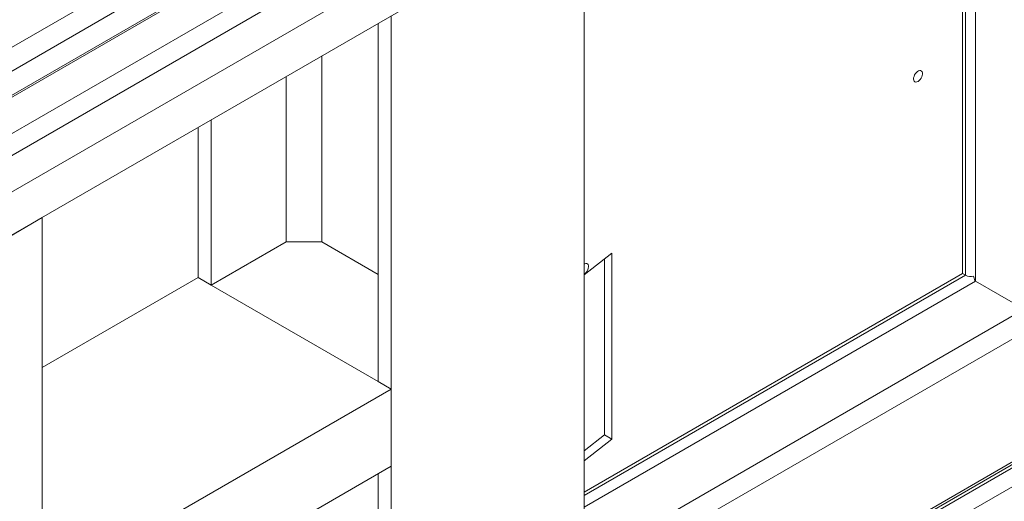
# Model space of a CAD drawing. Header units: millimetres. Extents: x 525 to 29324, y 175 to 20618.
# Tile 536 of 588: x 26317 to 27255, y 14034 to 14492. Entities that reach past the tile are written whole.
import ezdxf

# ---------------------------------------------------------------- set-up
doc = ezdxf.new("R2010")
doc.units = ezdxf.units.MM
doc.linetypes.add('SLD-Continua', pattern=[0])

msp = doc.modelspace()

# ---------------------------------------------------------------- linework, layer by layer
at = {"color": 7, "linetype": 'SLD-Continua', "lineweight": 18, "ltscale": 35}
for p, q in [((27324.64, 15029.33), (26233.74, 14399.73)), ((26252.64, 14433.25), (27295.02, 15034.86)), ((26243.59, 14382.32), (27334.62, 15012.01)), ((27286.77, 14982.61), (26243.62, 14380.56)), ((26217.43, 14330.81), (27301.77, 14956.62)), ((27334.85, 14954.86), (26251.08, 14329.36)), ((26265.51, 14303.05), (27349.85, 14928.87)), ((27254.14, 14832.51), (26223.88, 14237.91)), ((27254.14, 14832.51), (26223.88, 14237.91)), ((27254.14, 14832.51), (26223.88, 14237.91)), ((27254.14, 14832.51), (26223.88, 14237.91)), ((27254.14, 14832.51), (26223.88, 14237.91)), ((27254.14, 14832.51), (26223.88, 14237.91)), ((27254.14, 14832.51), (26223.88, 14237.91)), ((27254.14, 14832.51), (26223.88, 14237.91)), ((27227.52, 14243.47), (27227.52, 14817.15)), ((27227.52, 14243.47), (27227.52, 14817.15)), ((27227.52, 14243.47), (27227.52, 14817.15)), ((27227.52, 14243.47), (27227.52, 14817.15)), ((27227.52, 14243.47), (27227.52, 14817.15)), ((27227.52, 14243.47), (27227.52, 14817.15)), ((27227.52, 14243.47), (27227.52, 14817.15)), ((27227.52, 14243.47), (27227.52, 14817.15)), ((27227.52, 14243.47), (27227.52, 14817.15)), ((27215.25, 14250.55), (27215.25, 14810.07)), ((27215.25, 14250.55), (27215.25, 14810.07)), ((27215.25, 14250.55), (27215.25, 14810.07)), ((27215.25, 14250.55), (27215.25, 14810.07)), ((27215.25, 14250.55), (27215.25, 14810.07)), ((27215.25, 14250.55), (27215.25, 14810.07)), ((27215.25, 14250.55), (27215.25, 14810.07)), ((27215.25, 14250.55), (27215.25, 14810.07)), ((27215.25, 14250.55), (27215.25, 14810.07)), ((27218.03, 14248.95), (27218.03, 14811.67)), ((27218.03, 14248.95), (27218.03, 14811.67)), ((27218.03, 14248.95), (27218.03, 14811.67)), ((27218.03, 14248.95), (27218.03, 14811.67)), ((27218.03, 14248.95), (27218.03, 14811.67)), ((27218.03, 14248.95), (27218.03, 14811.67)), ((27218.03, 14248.95), (27218.03, 14811.67)), ((27218.03, 14248.95), (27218.03, 14811.67)), ((27218.03, 14248.95), (27218.03, 14811.67)), ((26854.62, 13830.21), (26854.62, 14601.93)), ((26854.62, 13830.21), (26854.62, 14601.93)), ((26854.62, 13830.21), (26854.62, 14601.93)), ((26854.62, 13830.21), (26854.62, 14601.93)), ((26854.62, 13830.21), (26854.62, 14601.93)), ((26854.62, 13830.21), (26854.62, 14601.93)), ((26854.62, 13830.21), (26854.62, 14601.93)), ((26854.62, 13830.21), (26854.62, 14601.93)), ((26854.62, 13830.21), (26854.62, 14601.93)), ((26670.78, 13724.1), (26670.78, 14495.83)), ((26670.78, 13724.1), (26670.78, 14495.83)), ((26670.78, 13724.1), (26670.78, 14495.83)), ((26670.78, 13724.1), (26670.78, 14495.83)), ((26670.78, 13724.1), (26670.78, 14495.83)), ((26670.78, 13724.1), (26670.78, 14495.83)), ((26670.78, 13724.1), (26670.78, 14495.83)), ((26670.78, 13724.1), (26670.78, 14495.83)), ((26670.78, 13724.1), (26670.78, 14495.83)), ((26658.4, 14147.73), (26658.4, 14488.68)), ((26658.4, 14147.73), (26658.4, 14488.68)), ((26658.4, 14147.73), (26658.4, 14488.68)), ((26658.4, 14147.73), (26658.4, 14488.68)), ((26658.4, 14147.73), (26658.4, 14488.68)), ((26658.4, 14147.73), (26658.4, 14488.68)), ((26658.4, 14147.73), (26658.4, 14488.68)), ((26658.4, 14147.73), (26658.4, 14488.68)), ((26658.4, 14147.73), (26658.4, 14488.68)), ((26604.66, 14280.77), (26604.66, 14457.67)), ((26604.66, 14280.77), (26604.66, 14457.67)), ((26604.66, 14280.77), (26604.66, 14457.67)), ((26604.66, 14280.77), (26604.66, 14457.67)), ((26604.66, 14280.77), (26604.66, 14457.67)), ((26604.66, 14280.77), (26604.66, 14457.67)), ((26604.66, 14280.77), (26604.66, 14457.67)), ((26604.66, 14280.77), (26604.66, 14457.67)), ((26604.66, 14280.77), (26604.66, 14457.67)), ((26570.72, 14280.77), (26570.72, 14438.08)), ((26570.72, 14280.77), (26570.72, 14438.08)), ((26570.72, 14280.77), (26570.72, 14438.08)), ((26570.72, 14280.77), (26570.72, 14438.08)), ((26570.72, 14280.77), (26570.72, 14438.08)), ((26570.72, 14280.77), (26570.72, 14438.08)), ((26570.72, 14280.77), (26570.72, 14438.08)), ((26570.72, 14280.77), (26570.72, 14438.08)), ((26570.72, 14280.77), (26570.72, 14438.08)), ((26499.3, 14239.55), (26499.3, 14396.86)), ((26499.3, 14239.55), (26499.3, 14396.86)), ((26499.3, 14239.55), (26499.3, 14396.86)), ((26499.3, 14239.55), (26499.3, 14396.86)), ((26499.3, 14239.55), (26499.3, 14396.86)), ((26499.3, 14239.55), (26499.3, 14396.86)), ((26499.3, 14239.55), (26499.3, 14396.86)), ((26499.3, 14239.55), (26499.3, 14396.86)), ((26499.3, 14239.55), (26499.3, 14396.86)), ((26486.93, 14389.72), (26486.93, 14246.69)), ((26486.93, 14246.69), (26486.93, 14389.72)), ((26486.93, 14246.69), (26486.93, 14389.72)), ((26486.93, 14246.69), (26486.93, 14389.72)), ((26486.93, 14246.69), (26486.93, 14389.72)), ((26486.93, 14246.69), (26486.93, 14389.72)), ((26486.93, 14246.69), (26486.93, 14389.72)), ((26486.93, 14246.69), (26486.93, 14389.72)), ((26486.93, 14246.69), (26486.93, 14389.72)), ((26486.93, 14246.69), (26486.93, 14389.72)), ((26338.44, 14304.02), (26274.8, 14267.29)), ((26338.44, 14304.02), (26274.8, 14267.29)), ((26338.44, 14304.02), (26274.8, 14267.29)), ((26338.44, 14304.02), (26274.8, 14267.29)), ((26338.44, 14304.02), (26274.8, 14267.29)), ((26338.44, 14304.02), (26274.8, 14267.29)), ((26338.44, 14304.02), (26274.8, 14267.29)), ((26338.44, 14304.02), (26274.8, 14267.29)), ((26338.44, 13532.29), (26338.44, 14304.02)), ((26338.44, 13532.29), (26338.44, 14304.02)), ((26338.44, 13532.29), (26338.44, 14304.02)), ((26338.44, 13532.29), (26338.44, 14304.02)), ((26338.44, 13532.29), (26338.44, 14304.02)), ((26338.44, 13532.29), (26338.44, 14304.02)), ((26338.44, 13532.29), (26338.44, 14304.02)), ((26338.44, 13532.29), (26338.44, 14304.02)), ((26570.72, 14280.77), (26499.3, 14239.55)), ((26570.72, 14280.77), (26499.3, 14239.55)), ((26570.72, 14280.77), (26499.3, 14239.55)), ((26570.72, 14280.77), (26499.3, 14239.55)), ((26570.72, 14280.77), (26499.3, 14239.55)), ((26570.72, 14280.77), (26499.3, 14239.55)), ((26570.72, 14280.77), (26499.3, 14239.55)), ((26570.72, 14280.77), (26499.3, 14239.55)), ((26570.72, 14280.77), (26499.3, 14239.55)), ((26570.72, 14280.77), (26604.66, 14280.77)), ((26570.72, 14280.77), (26604.66, 14280.77)), ((26570.72, 14280.77), (26604.66, 14280.77)), ((26570.72, 14280.77), (26604.66, 14280.77)), ((26570.72, 14280.77), (26604.66, 14280.77)), ((26570.72, 14280.77), (26604.66, 14280.77)), ((26570.72, 14280.77), (26604.66, 14280.77)), ((26570.72, 14280.77), (26604.66, 14280.77)), ((26570.72, 14280.77), (26604.66, 14280.77)), ((26658.4, 14249.76), (26604.66, 14280.77)), ((26658.4, 14249.76), (26604.66, 14280.77)), ((26658.4, 14249.76), (26604.66, 14280.77)), ((26658.4, 14249.76), (26604.66, 14280.77)), ((26658.4, 14249.76), (26604.66, 14280.77)), ((26658.4, 14249.76), (26604.66, 14280.77)), ((26658.4, 14249.76), (26604.66, 14280.77)), ((26658.4, 14249.76), (26604.66, 14280.77)), ((26658.4, 14249.76), (26604.66, 14280.77)), ((26854.62, 14249.35), (26881.14, 14270.05)), ((26854.62, 14249.35), (26881.14, 14270.05)), ((26854.62, 14249.35), (26881.14, 14270.05)), ((26854.62, 14249.35), (26881.14, 14270.05)), ((26854.62, 14249.35), (26881.14, 14270.05)), ((26854.62, 14249.35), (26881.14, 14270.05)), ((26854.62, 14249.35), (26881.14, 14270.05)), ((26854.62, 14249.35), (26881.14, 14270.05)), ((26854.62, 14249.35), (26881.14, 14270.05)), ((26881.14, 14270.05), (26881.14, 14092.84)), ((26881.14, 14270.05), (26881.14, 14092.84)), ((26881.14, 14270.05), (26881.14, 14092.84)), ((26881.14, 14270.05), (26881.14, 14092.84)), ((26881.14, 14270.05), (26881.14, 14092.84)), ((26881.14, 14270.05), (26881.14, 14092.84)), ((26881.14, 14270.05), (26881.14, 14092.84)), ((26881.14, 14270.05), (26881.14, 14092.84)), ((26881.14, 14270.05), (26881.14, 14092.84)), ((26874.07, 14264.53), (26874.07, 14096.92)), ((26874.07, 14264.53), (26874.07, 14096.92)), ((26874.07, 14264.53), (26874.07, 14096.92)), ((26874.07, 14264.53), (26874.07, 14096.92)), ((26874.07, 14264.53), (26874.07, 14096.92)), ((26874.07, 14264.53), (26874.07, 14096.92)), ((26874.07, 14264.53), (26874.07, 14096.92)), ((26874.07, 14264.53), (26874.07, 14096.92)), ((26874.07, 14264.53), (26874.07, 14096.92)), ((26854.62, 14042.42), (27215.25, 14250.55)), ((26854.62, 14042.42), (27215.25, 14250.55)), ((26854.62, 14042.42), (27215.25, 14250.55)), ((26854.62, 14042.42), (27215.25, 14250.55)), ((26854.62, 14042.42), (27215.25, 14250.55)), ((26854.62, 14042.42), (27215.25, 14250.55)), ((26854.62, 14042.42), (27215.25, 14250.55)), ((26854.62, 14042.42), (27215.25, 14250.55)), ((26854.62, 14042.42), (27215.25, 14250.55)), ((27218.03, 14248.95), (27215.25, 14250.55)), ((27218.03, 14248.95), (27215.25, 14250.55)), ((27218.03, 14248.95), (27215.25, 14250.55)), ((27218.03, 14248.95), (27215.25, 14250.55)), ((27218.03, 14248.95), (27215.25, 14250.55)), ((27218.03, 14248.95), (27215.25, 14250.55)), ((27218.03, 14248.95), (27215.25, 14250.55)), ((27218.03, 14248.95), (27215.25, 14250.55)), ((27218.03, 14248.95), (27215.25, 14250.55)), ((26486.93, 14246.69), (26338.44, 14160.99)), ((26486.93, 14246.69), (26338.44, 14160.99)), ((26486.93, 14246.69), (26338.44, 14160.99)), ((26486.93, 14246.69), (26338.44, 14160.99)), ((26486.93, 14246.69), (26338.44, 14160.99)), ((26486.93, 14246.69), (26338.44, 14160.99)), ((26486.93, 14246.69), (26338.44, 14160.99)), ((26486.93, 14246.69), (26338.44, 14160.99)), ((26499.3, 14239.55), (26486.93, 14246.69)), ((26499.3, 14239.55), (26486.93, 14246.69)), ((26499.3, 14239.55), (26486.93, 14246.69)), ((26499.3, 14239.55), (26486.93, 14246.69)), ((26499.3, 14239.55), (26486.93, 14246.69)), ((26499.3, 14239.55), (26486.93, 14246.69)), ((26499.3, 14239.55), (26486.93, 14246.69)), ((26499.3, 14239.55), (26486.93, 14246.69)), ((26854.62, 14039.21), (27218.03, 14248.95)), ((26854.62, 14039.21), (27218.03, 14248.95)), ((26854.62, 14039.21), (27218.03, 14248.95)), ((26854.62, 14039.21), (27218.03, 14248.95)), ((26854.62, 14039.21), (27218.03, 14248.95)), ((26854.62, 14039.21), (27218.03, 14248.95)), ((26854.62, 14039.21), (27218.03, 14248.95)), ((26854.62, 14039.21), (27218.03, 14248.95)), ((26854.62, 14039.21), (27218.03, 14248.95)), ((26854.62, 14028.25), (27227.52, 14243.47)), ((26854.62, 14028.25), (27227.52, 14243.47)), ((26854.62, 14028.25), (27227.52, 14243.47)), ((26854.62, 14028.25), (27227.52, 14243.47)), ((26854.62, 14028.25), (27227.52, 14243.47)), ((26854.62, 14028.25), (27227.52, 14243.47)), ((26854.62, 14028.25), (27227.52, 14243.47)), ((26854.62, 14028.25), (27227.52, 14243.47)), ((26854.62, 14028.25), (27227.52, 14243.47)), ((27273.86, 14216.7), (27227.52, 14243.47)), ((27273.86, 14216.7), (27227.52, 14243.47)), ((27273.86, 14216.7), (27227.52, 14243.47)), ((27273.86, 14216.7), (27227.52, 14243.47)), ((27273.86, 14216.7), (27227.52, 14243.47)), ((27273.86, 14216.7), (27227.52, 14243.47)), ((27273.86, 14216.7), (27227.52, 14243.47)), ((27273.86, 14216.7), (27227.52, 14243.47)), ((27273.86, 14216.7), (27227.52, 14243.47)), ((26658.4, 14147.73), (26499.3, 14239.55)), ((26854.62, 13974.74), (27273.86, 14216.7)), ((26854.62, 13974.74), (27273.86, 14216.7)), ((26854.62, 13974.74), (27273.86, 14216.7)), ((26854.62, 13974.74), (27273.86, 14216.7)), ((26854.62, 13974.74), (27273.86, 14216.7)), ((26854.62, 13974.74), (27273.86, 14216.7)), ((26854.62, 13974.74), (27273.86, 14216.7)), ((26854.62, 13974.74), (27273.86, 14216.7)), ((26854.62, 13974.74), (27273.86, 14216.7)), ((26854.62, 13952.83), (27292.84, 14205.74)), ((26854.62, 13952.83), (27292.84, 14205.74)), ((26854.62, 13952.83), (27292.84, 14205.74)), ((26854.62, 13952.83), (27292.84, 14205.74)), ((26854.62, 13952.83), (27292.84, 14205.74)), ((26854.62, 13952.83), (27292.84, 14205.74)), ((26854.62, 13952.83), (27292.84, 14205.74)), ((26854.62, 13952.83), (27292.84, 14205.74)), ((26854.62, 13952.83), (27292.84, 14205.74)), ((26054.99, 13368.7), (27410.26, 14150.89)), ((26054.99, 13368.7), (27410.26, 14150.89)), ((26054.99, 13368.7), (27410.26, 14150.89)), ((26054.99, 13368.7), (27410.26, 14150.89)), ((26054.99, 13368.7), (27410.26, 14150.89)), ((26054.99, 13368.7), (27410.26, 14150.89)), ((26054.99, 13368.7), (27410.26, 14150.89)), ((26054.99, 13368.7), (27410.26, 14150.89)), ((26670.78, 14140.59), (26658.4, 14147.73)), ((26670.78, 14140.59), (26658.4, 14147.73)), ((26670.78, 14140.59), (26658.4, 14147.73)), ((26670.78, 14140.59), (26658.4, 14147.73)), ((26670.78, 14140.59), (26658.4, 14147.73)), ((26670.78, 14140.59), (26658.4, 14147.73)), ((26670.78, 14140.59), (26658.4, 14147.73)), ((26670.78, 14140.59), (26658.4, 14147.73)), ((26670.78, 13724.1), (27410.26, 14150.89)), ((27394.71, 14147.49), (26854.62, 13835.79)), ((27394.71, 14147.49), (26854.62, 13835.79)), ((27394.71, 14147.49), (26854.62, 13835.79)), ((27394.71, 14147.49), (26854.62, 13835.79)), ((27394.71, 14147.49), (26854.62, 13835.79)), ((27394.71, 14147.49), (26854.62, 13835.79)), ((27394.71, 14147.49), (26854.62, 13835.79)), ((27394.71, 14147.49), (26854.62, 13835.79)), ((27394.71, 14147.49), (26854.62, 13835.79)), ((27410.26, 14150.89), (27144.54, 13997.53)), ((26670.78, 14140.59), (26338.44, 13948.78)), ((26670.78, 14140.59), (26338.44, 13948.78)), ((26670.78, 14140.59), (26338.44, 13948.78)), ((26670.78, 14140.59), (26338.44, 13948.78)), ((26670.78, 14140.59), (26338.44, 13948.78)), ((26670.78, 14140.59), (26338.44, 13948.78)), ((26670.78, 14140.59), (26338.44, 13948.78)), ((26670.78, 14140.59), (26338.44, 13948.78)), ((26670.78, 14067.09), (26670.78, 14140.59)), ((26670.78, 14067.09), (26670.78, 14140.59)), ((26670.78, 14067.09), (26670.78, 14140.59)), ((26670.78, 14067.09), (26670.78, 14140.59)), ((26670.78, 14067.09), (26670.78, 14140.59)), ((26670.78, 14067.09), (26670.78, 14140.59)), ((26670.78, 14067.09), (26670.78, 14140.59)), ((26670.78, 14067.09), (26670.78, 14140.59)), ((26854.62, 13833.42), (27396.31, 14146.05)), ((26854.62, 13833.42), (27396.31, 14146.05)), ((26854.62, 13833.42), (27396.31, 14146.05)), ((26854.62, 13833.42), (27396.31, 14146.05)), ((26854.62, 13833.42), (27396.31, 14146.05)), ((26854.62, 13833.42), (27396.31, 14146.05)), ((26854.62, 13833.42), (27396.31, 14146.05)), ((26854.62, 13833.42), (27396.31, 14146.05)), ((26854.62, 13833.42), (27396.31, 14146.05)), ((27410.26, 14132.93), (27160.09, 13988.55)), ((26874.07, 14096.92), (26854.62, 14081.74)), ((26874.07, 14096.92), (26854.62, 14081.74)), ((26874.07, 14096.92), (26854.62, 14081.74)), ((26874.07, 14096.92), (26854.62, 14081.74)), ((26874.07, 14096.92), (26854.62, 14081.74)), ((26874.07, 14096.92), (26854.62, 14081.74)), ((26874.07, 14096.92), (26854.62, 14081.74)), ((26874.07, 14096.92), (26854.62, 14081.74)), ((26874.07, 14096.92), (26854.62, 14081.74)), ((26881.14, 14092.84), (26854.62, 14072.14)), ((26881.14, 14092.84), (26854.62, 14072.14)), ((26881.14, 14092.84), (26854.62, 14072.14)), ((26881.14, 14092.84), (26854.62, 14072.14)), ((26881.14, 14092.84), (26854.62, 14072.14)), ((26881.14, 14092.84), (26854.62, 14072.14)), ((26881.14, 14092.84), (26854.62, 14072.14)), ((26881.14, 14092.84), (26854.62, 14072.14)), ((26881.14, 14092.84), (26854.62, 14072.14)), ((26881.14, 14092.84), (26874.07, 14096.92)), ((26881.14, 14092.84), (26874.07, 14096.92)), ((26881.14, 14092.84), (26874.07, 14096.92)), ((26881.14, 14092.84), (26874.07, 14096.92)), ((26881.14, 14092.84), (26874.07, 14096.92)), ((26881.14, 14092.84), (26874.07, 14096.92)), ((26881.14, 14092.84), (26874.07, 14096.92)), ((26881.14, 14092.84), (26874.07, 14096.92)), ((26881.14, 14092.84), (26874.07, 14096.92)), ((26670.78, 14067.09), (26338.44, 13875.28)), ((26670.78, 14067.09), (26338.44, 13875.28)), ((26670.78, 14067.09), (26338.44, 13875.28)), ((26670.78, 14067.09), (26338.44, 13875.28)), ((26670.78, 14067.09), (26338.44, 13875.28)), ((26670.78, 14067.09), (26338.44, 13875.28)), ((26670.78, 14067.09), (26338.44, 13875.28)), ((26670.78, 14067.09), (26338.44, 13875.28)), ((26658.4, 13722.54), (26658.4, 14059.95)), ((26658.4, 13722.54), (26658.4, 14059.95)), ((26658.4, 13722.54), (26658.4, 14059.95)), ((26658.4, 13722.54), (26658.4, 14059.95)), ((26658.4, 13722.54), (26658.4, 14059.95)), ((26658.4, 13722.54), (26658.4, 14059.95)), ((26658.4, 13722.54), (26658.4, 14059.95)), ((26658.4, 13722.54), (26658.4, 14059.95)), ((26658.4, 13722.54), (26658.4, 14059.95))]:
    msp.add_line(p, q, dxfattribs=at)
at = {"color": 7, "linetype": 'SLD-Continua', "lineweight": 18, "ltscale": 35, "flags": 128}
for points in [[(27172.82, 14433.49), (27171.77, 14433.04), (27170.78, 14432.92), (27169.92, 14433.15), (27169.24, 14433.7), (27168.79, 14434.55), (27168.59, 14435.64), (27168.65, 14436.91), (27168.98, 14438.26), (27169.55, 14439.63), (27170.33, 14440.92), (27171.26, 14442.05), (27172.29, 14442.95), (27173.35, 14443.56), (27174.38, 14443.85), (27175.32, 14443.8), (27176.09, 14443.4), (27176.66, 14442.7), (27176.99, 14441.72), (27177.06, 14440.53), (27176.86, 14439.21), (27176.4, 14437.84), (27175.73, 14436.5), (27174.87, 14435.28), (27173.88, 14434.26), (27172.82, 14433.49)], [(27172.82, 14433.49), (27171.77, 14433.04), (27170.78, 14432.92), (27169.92, 14433.15), (27169.24, 14433.7), (27168.79, 14434.55), (27168.59, 14435.64), (27168.65, 14436.91), (27168.98, 14438.26), (27169.55, 14439.63), (27170.33, 14440.92), (27171.26, 14442.05), (27172.29, 14442.95), (27173.35, 14443.56), (27174.38, 14443.85), (27175.32, 14443.8), (27176.09, 14443.4), (27176.66, 14442.7), (27176.99, 14441.72), (27177.06, 14440.53), (27176.86, 14439.21), (27176.4, 14437.84), (27175.73, 14436.5), (27174.87, 14435.28), (27173.88, 14434.26), (27172.82, 14433.49)], [(27172.82, 14433.49), (27171.77, 14433.04), (27170.78, 14432.92), (27169.92, 14433.15), (27169.24, 14433.7), (27168.79, 14434.55), (27168.59, 14435.64), (27168.65, 14436.91), (27168.98, 14438.26), (27169.55, 14439.63), (27170.33, 14440.92), (27171.26, 14442.05), (27172.29, 14442.95), (27173.35, 14443.56), (27174.38, 14443.85), (27175.32, 14443.8), (27176.09, 14443.4), (27176.66, 14442.7), (27176.99, 14441.72), (27177.06, 14440.53), (27176.86, 14439.21), (27176.4, 14437.84), (27175.73, 14436.5), (27174.87, 14435.28), (27173.88, 14434.26), (27172.82, 14433.49)], [(27172.82, 14433.49), (27171.77, 14433.04), (27170.78, 14432.92), (27169.92, 14433.15), (27169.24, 14433.7), (27168.79, 14434.55), (27168.59, 14435.64), (27168.65, 14436.91), (27168.98, 14438.26), (27169.55, 14439.63), (27170.33, 14440.92), (27171.26, 14442.05), (27172.29, 14442.95), (27173.35, 14443.56), (27174.38, 14443.85), (27175.32, 14443.8), (27176.09, 14443.4), (27176.66, 14442.7), (27176.99, 14441.72), (27177.06, 14440.53), (27176.86, 14439.21), (27176.4, 14437.84), (27175.73, 14436.5), (27174.87, 14435.28), (27173.88, 14434.26), (27172.82, 14433.49)], [(27172.82, 14433.49), (27171.77, 14433.04), (27170.78, 14432.92), (27169.92, 14433.15), (27169.24, 14433.7), (27168.79, 14434.55), (27168.59, 14435.64), (27168.65, 14436.91), (27168.98, 14438.26), (27169.55, 14439.63), (27170.33, 14440.92), (27171.26, 14442.05), (27172.29, 14442.95), (27173.35, 14443.56), (27174.38, 14443.85), (27175.32, 14443.8), (27176.09, 14443.4), (27176.66, 14442.7), (27176.99, 14441.72), (27177.06, 14440.53), (27176.86, 14439.21), (27176.4, 14437.84), (27175.73, 14436.5), (27174.87, 14435.28), (27173.88, 14434.26), (27172.82, 14433.49)], [(27172.82, 14433.49), (27171.77, 14433.04), (27170.78, 14432.92), (27169.92, 14433.15), (27169.24, 14433.7), (27168.79, 14434.55), (27168.59, 14435.64), (27168.65, 14436.91), (27168.98, 14438.26), (27169.55, 14439.63), (27170.33, 14440.92), (27171.26, 14442.05), (27172.29, 14442.95), (27173.35, 14443.56), (27174.38, 14443.85), (27175.32, 14443.8), (27176.09, 14443.4), (27176.66, 14442.7), (27176.99, 14441.72), (27177.06, 14440.53), (27176.86, 14439.21), (27176.4, 14437.84), (27175.73, 14436.5), (27174.87, 14435.28), (27173.88, 14434.26), (27172.82, 14433.49)], [(27172.82, 14433.49), (27171.77, 14433.04), (27170.78, 14432.92), (27169.92, 14433.15), (27169.24, 14433.7), (27168.79, 14434.55), (27168.59, 14435.64), (27168.65, 14436.91), (27168.98, 14438.26), (27169.55, 14439.63), (27170.33, 14440.92), (27171.26, 14442.05), (27172.29, 14442.95), (27173.35, 14443.56), (27174.38, 14443.85), (27175.32, 14443.8), (27176.09, 14443.4), (27176.66, 14442.7), (27176.99, 14441.72), (27177.06, 14440.53), (27176.86, 14439.21), (27176.4, 14437.84), (27175.73, 14436.5), (27174.87, 14435.28), (27173.88, 14434.26), (27172.82, 14433.49)], [(27172.82, 14433.49), (27171.77, 14433.04), (27170.78, 14432.92), (27169.92, 14433.15), (27169.24, 14433.7), (27168.79, 14434.55), (27168.59, 14435.64), (27168.65, 14436.91), (27168.98, 14438.26), (27169.55, 14439.63), (27170.33, 14440.92), (27171.26, 14442.05), (27172.29, 14442.95), (27173.35, 14443.56), (27174.38, 14443.85), (27175.32, 14443.8), (27176.09, 14443.4), (27176.66, 14442.7), (27176.99, 14441.72), (27177.06, 14440.53), (27176.86, 14439.21), (27176.4, 14437.84), (27175.73, 14436.5), (27174.87, 14435.28), (27173.88, 14434.26), (27172.82, 14433.49)], [(27172.82, 14433.49), (27171.77, 14433.04), (27170.78, 14432.92), (27169.92, 14433.15), (27169.24, 14433.7), (27168.79, 14434.55), (27168.59, 14435.64), (27168.65, 14436.91), (27168.98, 14438.26), (27169.55, 14439.63), (27170.33, 14440.92), (27171.26, 14442.05), (27172.29, 14442.95), (27173.35, 14443.56), (27174.38, 14443.85), (27175.32, 14443.8), (27176.09, 14443.4), (27176.66, 14442.7), (27176.99, 14441.72), (27177.06, 14440.53), (27176.86, 14439.21), (27176.4, 14437.84), (27175.73, 14436.5), (27174.87, 14435.28), (27173.88, 14434.26), (27172.82, 14433.49)], [(26854.62, 14259.65), (26855.16, 14259.92), (26856.19, 14260.2), (26857.12, 14260.15), (26857.89, 14259.76), (26858.46, 14259.05), (26858.79, 14258.07), (26858.86, 14256.88), (26858.66, 14255.56), (26858.21, 14254.19), (26857.53, 14252.85), (26856.67, 14251.63), (26855.68, 14250.61), (26854.62, 14249.85), (26854.62, 14249.85)], [(26854.62, 14259.65), (26855.16, 14259.92), (26856.19, 14260.2), (26857.12, 14260.15), (26857.89, 14259.76), (26858.46, 14259.05), (26858.79, 14258.07), (26858.86, 14256.88), (26858.66, 14255.56), (26858.21, 14254.19), (26857.53, 14252.85), (26856.67, 14251.63), (26855.68, 14250.61), (26854.62, 14249.85), (26854.62, 14249.85)], [(26854.62, 14259.65), (26855.16, 14259.92), (26856.19, 14260.2), (26857.12, 14260.15), (26857.89, 14259.76), (26858.46, 14259.05), (26858.79, 14258.07), (26858.86, 14256.88), (26858.66, 14255.56), (26858.21, 14254.19), (26857.53, 14252.85), (26856.67, 14251.63), (26855.68, 14250.61), (26854.62, 14249.85), (26854.62, 14249.85)], [(26854.62, 14259.65), (26855.16, 14259.92), (26856.19, 14260.2), (26857.12, 14260.15), (26857.89, 14259.76), (26858.46, 14259.05), (26858.79, 14258.07), (26858.86, 14256.88), (26858.66, 14255.56), (26858.21, 14254.19), (26857.53, 14252.85), (26856.67, 14251.63), (26855.68, 14250.61), (26854.62, 14249.85), (26854.62, 14249.85)], [(26854.62, 14259.65), (26855.16, 14259.92), (26856.19, 14260.2), (26857.12, 14260.15), (26857.89, 14259.76), (26858.46, 14259.05), (26858.79, 14258.07), (26858.86, 14256.88), (26858.66, 14255.56), (26858.21, 14254.19), (26857.53, 14252.85), (26856.67, 14251.63), (26855.68, 14250.61), (26854.62, 14249.85), (26854.62, 14249.85)], [(26854.62, 14259.65), (26855.16, 14259.92), (26856.19, 14260.2), (26857.12, 14260.15), (26857.89, 14259.76), (26858.46, 14259.05), (26858.79, 14258.07), (26858.86, 14256.88), (26858.66, 14255.56), (26858.21, 14254.19), (26857.53, 14252.85), (26856.67, 14251.63), (26855.68, 14250.61), (26854.62, 14249.85), (26854.62, 14249.85)], [(26854.62, 14259.65), (26855.16, 14259.92), (26856.19, 14260.2), (26857.12, 14260.15), (26857.89, 14259.76), (26858.46, 14259.05), (26858.79, 14258.07), (26858.86, 14256.88), (26858.66, 14255.56), (26858.21, 14254.19), (26857.53, 14252.85), (26856.67, 14251.63), (26855.68, 14250.61), (26854.62, 14249.85), (26854.62, 14249.85)], [(26854.62, 14259.65), (26855.16, 14259.92), (26856.19, 14260.2), (26857.12, 14260.15), (26857.89, 14259.76), (26858.46, 14259.05), (26858.79, 14258.07), (26858.86, 14256.88), (26858.66, 14255.56), (26858.21, 14254.19), (26857.53, 14252.85), (26856.67, 14251.63), (26855.68, 14250.61), (26854.62, 14249.85), (26854.62, 14249.85)], [(26854.62, 14259.65), (26855.16, 14259.92), (26856.19, 14260.2), (26857.12, 14260.15), (26857.89, 14259.76), (26858.46, 14259.05), (26858.79, 14258.07), (26858.86, 14256.88), (26858.66, 14255.56), (26858.21, 14254.19), (26857.53, 14252.85), (26856.67, 14251.63), (26855.68, 14250.61), (26854.62, 14249.85), (26854.62, 14249.85)]]:
    msp.add_lwpolyline(points, dxfattribs=at)
at = {"color": 7, "linetype": 'SLD-Continua', "lineweight": 18, "ltscale": 1225}
msp.add_arc((27223.01, 14258.66), 10.91, 242.85732, 283.98407, dxfattribs=at)
msp.add_arc((27223.01, 14258.66), 10.91, 242.85732, 283.98407, dxfattribs=at)
msp.add_arc((27223.01, 14258.66), 10.91, 242.85732, 283.98407, dxfattribs=at)
msp.add_arc((27223.01, 14258.66), 10.91, 242.85732, 283.98407, dxfattribs=at)
msp.add_arc((27223.01, 14258.66), 10.91, 242.85732, 283.98407, dxfattribs=at)
msp.add_arc((27223.01, 14258.66), 10.91, 242.85732, 283.98407, dxfattribs=at)
msp.add_arc((27223.01, 14258.66), 10.91, 242.85732, 283.98407, dxfattribs=at)
msp.add_arc((27223.01, 14258.66), 10.91, 242.85732, 283.98407, dxfattribs=at)
msp.add_arc((27223.01, 14258.66), 10.91, 242.85732, 283.98407, dxfattribs=at)
msp.add_ellipse((27222.98, 14317.77), major_axis=(-4.78, 74.37), ratio=0.068784, start_param=2.781109, end_param=3.095765, dxfattribs=at)
msp.add_ellipse((27222.98, 14317.77), major_axis=(-4.78, 74.37), ratio=0.068784, start_param=2.781109, end_param=3.095765, dxfattribs=at)
msp.add_ellipse((27222.98, 14317.77), major_axis=(-4.78, 74.37), ratio=0.068784, start_param=2.781109, end_param=3.095765, dxfattribs=at)
msp.add_ellipse((27222.98, 14317.77), major_axis=(-4.78, 74.37), ratio=0.068784, start_param=2.781109, end_param=3.095765, dxfattribs=at)
msp.add_ellipse((27222.98, 14317.77), major_axis=(-4.78, 74.37), ratio=0.068784, start_param=2.781109, end_param=3.095765, dxfattribs=at)
msp.add_ellipse((27222.98, 14317.77), major_axis=(-4.78, 74.37), ratio=0.068784, start_param=2.781109, end_param=3.095765, dxfattribs=at)
msp.add_ellipse((27222.98, 14317.77), major_axis=(-4.78, 74.37), ratio=0.068784, start_param=2.781109, end_param=3.095765, dxfattribs=at)
msp.add_ellipse((27222.98, 14317.77), major_axis=(-4.78, 74.37), ratio=0.068784, start_param=2.781109, end_param=3.095765, dxfattribs=at)
msp.add_ellipse((27222.98, 14317.77), major_axis=(-4.78, 74.37), ratio=0.068784, start_param=2.781109, end_param=3.095765, dxfattribs=at)

doc.saveas('drawing.dxf')
